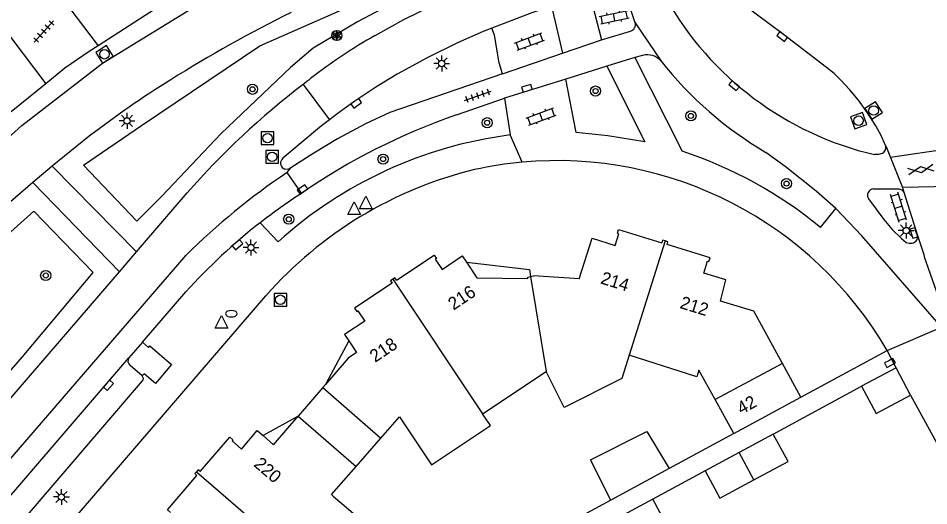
# Model space of a CAD drawing. Extents: x 124000 to 128010, y 398999 to 403000.
# Drawn here: x 127470.4 to 127542.2, y 400287.3 to 400325.7 of the extents above; entities that cross this region are included whole.
import ezdxf

# ---------------------------------------------------------------- set-up
doc = ezdxf.new("R2010")
doc.units = 0
for name, color, linetype in [('gg-afsc-erfafscheiding', 7, 'Continuous'), ('gg-afsc-hekwerk', 7, 'Continuous'), ('gg-anno-huisnummerreeks BGT', 7, 'Continuous'), ('gg-bbg-bijgebouw', 7, 'Continuous'), ('gg-bbg-gedigitaliseerde bebouwing', 7, 'Continuous'), ('gg-bbg-gedigitaliseerde bijgebouw', 7, 'Continuous'), ('gg-bbg-hoofdgebouw', 7, 'Continuous'), ('gg-bbg-luifel en loopbrug', 7, 'Continuous'), ('gg-bbg-tussenscheiding', 7, 'Continuous'), ('gg-knt-verharding', 7, 'Continuous'), ('gg-knt-verharding nz', 7, 'Continuous'), ('gt-grn-groengrens NZ', 7, 'Continuous'), ('gt-grn-weggrens', 7, 'Continuous'), ('gt-grn-weggrens revisie', 7, 'Continuous'), ('gt-symb-boom', 7, 'Continuous'), ('gt-symb-brandkraan', 7, 'Continuous'), ('gt-symb-gesloten verharding', 7, 'Continuous'), ('gt-symb-klinker verharding', 7, 'Continuous'), ('gt-symb-kolk', 7, 'Continuous'), ('gt-symb-lichtmast', 7, 'Continuous'), ('gt-symb-rioolschacht', 7, 'Continuous'), ('gt-symb-solitaire heester', 7, 'Continuous'), ('gt-symb-tegel verharding', 7, 'Continuous'), ('gt-symb-waterafsluiter', 7, 'Continuous')]:
    doc.layers.add(name, color=color, linetype=linetype)

# ---------------------------------------------------------------- blocks, each defined once
blk = doc.blocks.new('gt0-KOLK')
at = {"layer": 'gt-symb-kolk'}
blk.add_lwpolyline([(0, 0), (0.375, 0), (0.375, 0.4), (-0.375, 0.4), (-0.375, 0), (0, 0)], dxfattribs=at)
blk = doc.blocks.new('gt0-RS')
at = {"layer": 'gt-symb-rioolschacht'}
blk.add_lwpolyline([(-0.5, -0.5), (0.5, -0.5), (0.5, 0.5), (-0.5, 0.5)], close=True, dxfattribs=at)
blk.add_circle((0, 0), 0.375, dxfattribs=at)
blk = doc.blocks.new('gt0-GESVH1')
at = {"layer": 'gt-symb-gesloten verharding'}
for p, q in [((-0.992, -0.261), (0.008, 0.239)), ((0.008, -0.261), (-0.992, 0.239)), ((0.008, 0.239), (1.008, -0.261)), ((1.008, 0.239), (0.008, -0.261))]:
    blk.add_line(p, q, dxfattribs=at)
blk = doc.blocks.new('gt0-BOOM')
at = {"layer": 'gt-symb-boom'}
for radius in [0.4, 0.2]:
    blk.add_circle((0, 0), radius, dxfattribs=at)
blk = doc.blocks.new('gt0-LMAST')
at = {"layer": 'gt-symb-lichtmast'}
for p, q in [((-0.182, 0.173), (-0.447, 0.438)), ((-0.005, 0.246), (-0.005, 0.621)), ((0.172, 0.173), (0.437, 0.438)), ((-0.255, -0.004), (-0.63, -0.004)), ((-0.182, -0.181), (-0.447, -0.446)), ((-0.005, -0.254), (-0.005, -0.629)), ((0.437, -0.446), (0.172, -0.181)), ((0.245, -0.004), (0.62, -0.004))]:
    blk.add_line(p, q, dxfattribs=at)
blk.add_circle((-0.005, -0.004), 0.25, dxfattribs=at)
blk = doc.blocks.new('gt0-KL1')
at = {"layer": 'gt-symb-klinker verharding'}
for p, q in [((-1.15, 0.3), (1.15, 0.3)), ((-1, -0.3), (-1, 0.3)), ((-0.5, 0.3), (-0.5, 0.45)), ((0, -0.3), (0, 0.3)), ((0.5, 0.3), (0.5, 0.45)), ((1, -0.3), (1, 0.3)), ((-1.15, -0.3), (1.15, -0.3)), ((-0.5, -0.45), (-0.5, -0.3)), ((0.5, -0.45), (0.5, -0.3))]:
    blk.add_line(p, q, dxfattribs=at)
blk = doc.blocks.new('gt0-TEG1')
at = {"layer": 'gt-symb-tegel verharding'}
for p, q in [((-1.125, 0), (1.125, 0)), ((-0.9, -0.25), (-0.9, 0.25)), ((-0.45, -0.25), (-0.45, 0.25)), ((0, -0.25), (0, 0.25)), ((0.45, -0.25), (0.45, 0.25)), ((0.9, -0.25), (0.9, 0.25))]:
    blk.add_line(p, q, dxfattribs=at)
blk = doc.blocks.new('gt0-WAFSL')
at = {"layer": 'gt-symb-waterafsluiter'}
for p, q in [((-0.5, -0.333), (0, 0.667)), ((0, 0.667), (0.5, -0.333)), ((0.5, -0.333), (-0.5, -0.333))]:
    blk.add_line(p, q, dxfattribs=at)
blk = doc.blocks.new('gt0-SH')
at = {"layer": 'gt-symb-solitaire heester'}
blk.add_circle((0, 0), 0.4, dxfattribs=at)
for centre, start, end in [((-0.346, 0.2), 270, 30), ((-0.346, -0.2), 330, 90), ((0, 0.4), 210, 330), ((0.346, 0.2), 150, 270), ((0.346, -0.2), 90, 210), ((0, -0.4), 30, 150)]:
    blk.add_arc(centre, 0.4, start, end, dxfattribs=at)
blk = doc.blocks.new('gt0-BR')
at = {"layer": 'gt-symb-brandkraan'}
for centre, radius, start, end in [((-0.244, 0), 0.206, 107.56694, 252.43307), ((0.599, -2.664), 3, 106.89205, 107.56694), ((0, -0.691), 0.938, 73.10799, 106.89205), ((-0.599, -2.664), 3, 72.43309, 73.10799), ((0.244, 0), 0.206, 287.56695, 72.43309), ((0.599, 2.664), 3, 252.43307, 253.10797), ((0, 0.691), 0.938, 253.10797, 286.89206), ((-0.599, 2.664), 3, 286.89206, 287.56695)]:
    blk.add_arc(centre, radius, start, end, dxfattribs=at)

msp = doc.modelspace()

# ---------------------------------------------------------------- linework, layer by layer
at = {"layer": 'gg-afsc-erfafscheiding'}
for p, q in [((127529.912, 400292.908), (127536.871, 400296.687)), ((127526.813, 400292.956), (127521.693, 400290.19)), ((127524.543, 400290.009), (127520.416, 400287.78))]:
    msp.add_line(p, q, dxfattribs=at)
msp.add_lwpolyline([(127517.099, 400287.708), (127508.506, 400283.066), (127500.398, 400273.67)], dxfattribs=at)
at = {"layer": 'gg-afsc-hekwerk'}
msp.add_line((127540.745, 400295.98), (127546.3, 400285.796), dxfattribs=at)
at = {"layer": 'gg-bbg-bijgebouw'}
for p, q in [((127532.08, 400295.829), (127530.628, 400298.491)), ((127539.6, 400298.136), (127536.871, 400296.687)), ((127540.745, 400295.98), (127539.6, 400298.136)), ((127494.396, 400296.585), (127492.444, 400294.321)), ((127526.813, 400292.956), (127532.08, 400295.829))]:
    msp.add_line(p, q, dxfattribs=at)
msp.add_lwpolyline([(127536.871, 400296.687), (127538.016, 400294.531), (127540.745, 400295.98)], dxfattribs=at)
at = {"layer": 'gg-bbg-gedigitaliseerde bebouwing'}
msp.add_line((127506.995, 400294.5), (127512.002, 400297.841), dxfattribs=at)
for points in [[(127518.56, 400299.138), (127517.978, 400297.288), (127513.431, 400295.001), (127512.002, 400297.841)], [(127525.329, 400295.64), (127524.052, 400297.951), (127523.888, 400297.437), (127518.56, 400299.138)], [(127498.954, 400292.582), (127500.439, 400294.272), (127502.968, 400290.481), (127507.61, 400293.579), (127506.995, 400294.5)], [(127495.214, 400288.024), (127495.063, 400288.153), (127497.007, 400290.366)], [(127495.214, 400288.024), (127498.008, 400285.618), (127494.367, 400281.39), (127491.573, 400283.796)]]:
    msp.add_lwpolyline(points, dxfattribs=at)
at = {"layer": 'gg-bbg-gedigitaliseerde bijgebouw'}
for p, q in [((127526.813, 400292.956), (127525.329, 400295.64)), ((127529.912, 400292.908), (127527.228, 400291.459)), ((127497.007, 400290.366), (127498.954, 400292.582)), ((127527.228, 400291.459), (127524.543, 400290.009)), ((127520.416, 400287.78), (127517.731, 400286.329))]:
    msp.add_line(p, q, dxfattribs=at)
for points in [[(127528.392, 400289.303), (127531.076, 400290.752), (127529.912, 400292.908)], [(127524.543, 400290.009), (127525.708, 400287.853), (127528.392, 400289.303)], [(127518.891, 400284.182), (127521.573, 400285.638), (127520.416, 400287.78)]]:
    msp.add_lwpolyline(points, dxfattribs=at)
at = {"layer": 'gg-bbg-hoofdgebouw'}
for p, q in [((127510.772, 400305.329), (127510.999, 400305.378)), ((127514.617, 400305.148), (127510.999, 400305.378)), ((127494.592, 400296.812), (127494.396, 400296.585))]:
    msp.add_line(p, q, dxfattribs=at)
for points in [[(127514.617, 400305.148), (127515.618, 400308.366), (127517.435, 400307.777), (127517.725, 400308.713), (127517.619, 400308.746), (127517.714, 400309.052), (127521.114, 400307.998)], [(127521.391, 400308.143), (127521.179, 400308.208), (127521.114, 400307.998)], [(127521.535, 400307.868), (127521.6, 400308.078), (127521.391, 400308.143)], [(127530.628, 400298.491), (127528.387, 400302.6), (127525.758, 400303.401), (127526.164, 400305.072), (127524.445, 400305.605), (127524.735, 400306.541), (127524.84, 400306.508), (127524.935, 400306.814), (127521.535, 400307.868)], [(127500.202, 400305.055), (127503.165, 400307.029), (127503.342, 400306.763), (127503.251, 400306.703), (127503.795, 400305.887), (127505.381, 400306.97), (127505.714, 400306.471)], [(127505.714, 400306.471), (127506.539, 400305.234), (127510.564, 400305.183), (127510.562, 400305.283), (127510.772, 400305.329)], [(127499.851, 400304.821), (127496.888, 400302.847), (127497.066, 400302.58), (127497.158, 400302.641), (127497.701, 400301.826), (127496.104, 400300.755), (127496.439, 400300.257)], [(127499.905, 400305.121), (127499.729, 400305.004), (127499.851, 400304.821)], [(127500.202, 400305.055), (127500.08, 400305.238), (127499.905, 400305.121)], [(127496.439, 400300.257), (127497.057, 400299.339), (127496.401, 400298.909), (127494.592, 400296.812)], [(127489.676, 400292.798), (127490.505, 400292.072), (127492.444, 400294.321)], [(127484.729, 400289.961), (127487.059, 400292.666), (127487.301, 400292.457), (127487.229, 400292.374), (127487.972, 400291.734), (127489.225, 400293.193), (127489.676, 400292.798)], [(127484.429, 400289.952), (127484.297, 400289.799), (127484.464, 400289.655)], [(127484.729, 400289.961), (127484.562, 400290.105), (127484.429, 400289.952)], [(127482.376, 400286.741), (127482.134, 400286.95), (127484.464, 400289.655)]]:
    msp.add_lwpolyline(points, dxfattribs=at)
at = {"layer": 'gg-bbg-luifel en loopbrug'}
for p, q in [((127496.439, 400300.257), (127494.592, 400296.812)), ((127492.444, 400294.321), (127489.676, 400292.798)), ((127521.693, 400290.19), (127517.099, 400287.708))]:
    msp.add_line(p, q, dxfattribs=at)
for points in [[(127505.714, 400306.471), (127510.678, 400305.901), (127510.772, 400305.329)], [(127517.099, 400287.708), (127515.499, 400290.889), (127519.952, 400293.129), (127521.693, 400290.19)]]:
    msp.add_lwpolyline(points, dxfattribs=at)
at = {"layer": 'gg-bbg-tussenscheiding'}
for p, q in [((127521.391, 400308.143), (127518.56, 400299.138)), ((127499.905, 400305.121), (127506.995, 400294.5)), ((127510.772, 400305.329), (127512.002, 400297.841)), ((127530.628, 400298.491), (127525.329, 400295.64)), ((127494.396, 400296.585), (127498.954, 400292.582)), ((127492.444, 400294.321), (127497.007, 400290.366)), ((127528.392, 400289.303), (127527.228, 400291.459)), ((127484.429, 400289.952), (127491.573, 400283.796))]:
    msp.add_line(p, q, dxfattribs=at)
at = {"layer": 'gg-knt-verharding'}
for p, q in [((127519.031, 400325.329), (127518.15, 400328.002)), ((127515.464, 400327.44), (127516.379, 400323.991)), ((127481.208, 400326.433), (127476.681, 400323.527)), ((127512.412, 400326.652), (127513.295, 400322.934)), ((127516.379, 400323.991), (127518.659, 400324.685)), ((127513.295, 400322.934), (127516.379, 400323.991)), ((127508.567, 400321.314), (127513.295, 400322.934)), ((127518.998, 400322.587), (127516.78, 400321.904)), ((127519.611, 400322.756), (127518.998, 400322.587)), ((127518.998, 400322.587), (127522.737, 400315.218)), ((127516.78, 400321.904), (127513.558, 400320.896)), ((127513.558, 400320.896), (127508.709, 400319.401)), ((127472.536, 400320.532), (127469.805, 400318.315)), ((127504.923, 400318.072), (127508.709, 400319.401)), ((127508.709, 400319.401), (127509.165, 400316.493)), ((127475.968, 400316.389), (127473.052, 400314.039)), ((127538.771, 400315.67), (127538.787, 400315.629)), ((127538.787, 400315.629), (127539.153, 400314.707)), ((127539.153, 400314.707), (127540.091, 400312.342)), ((127473.052, 400314.039), (127471.519, 400312.752)), ((127473.052, 400314.039), (127479.71, 400307.285)), ((127491.574, 400313.535), (127491.872, 400313.89)), ((127492.714, 400311.894), (127491.574, 400313.535)), ((127478.357, 400305.714), (127471.519, 400312.752)), ((127540.091, 400312.342), (127540.129, 400312.246)), ((127540.129, 400312.246), (127540.214, 400311.976)), ((127479.71, 400307.285), (127483.701, 400311.919)), ((127540.214, 400311.976), (127541.293, 400308.564)), ((127533.631, 400309.212), (127534.851, 400310.685)), ((127490.873, 400308.072), (127489.458, 400309.579)), ((127478.357, 400305.714), (127479.71, 400307.285)), ((127541.824, 400306.877), (127543.712, 400301.527)), ((127425.592, 400244.447), (127478.357, 400305.714)), ((127480.158, 400300.162), (127483.588, 400304.128)), ((127430.367, 400234.666), (127489.905, 400303.823)), ((127480.158, 400300.162), (127479.098, 400298.936)), ((127532.08, 400295.829), (127538.903, 400299.495)), ((127467.677, 400285.661), (127479.098, 400298.936)), ((127480.142, 400297.502), (127479.204, 400298.31)), ((127469.727, 400284.928), (127480.176, 400297.102))]:
    msp.add_line(p, q, dxfattribs=at)
for points in [[(127498.526, 400324.338), (127500.782, 400325.591), (127503.096, 400326.733), (127505.391, 400327.75), (127507.718, 400328.69), (127509.557, 400329.383), (127511.42, 400330.009), (127513.203, 400330.526), (127515.005, 400330.969)], [(127512.412, 400326.652), (127510.882, 400326.133), (127507.729, 400324.92)], [(127538.771, 400315.67), (127538.421, 400316.452), (127538.01, 400317.203), (127537.346, 400318.244), (127536.626, 400319.247), (127535.962, 400320.054), (127535.251, 400320.82), (127534.705, 400321.342), (127534.122, 400321.822), (127530.73, 400324.413), (127527.336, 400326.933)], [(127507.729, 400324.92), (127507.046, 400324.657), (127505.006, 400323.76), (127502.611, 400322.561), (127500.262, 400321.275), (127498.569, 400320.252), (127496.919, 400319.161), (127495.591, 400318.206), (127494.919, 400317.685)], [(127508.567, 400321.314), (127508.303, 400322.176), (127507.936, 400324.351), (127507.729, 400324.92)], [(127476.681, 400323.527), (127475.956, 400323.062), (127474.042, 400321.754), (127472.536, 400320.532)], [(127516.78, 400321.904), (127519.793, 400315.953), (127516.862, 400316.431), (127514.361, 400316.692), (127513.558, 400320.896)], [(127508.567, 400321.314), (127499.688, 400318.272), (127497.765, 400317.377), (127495.541, 400316.194), (127493.691, 400315.066), (127491.872, 400313.89)], [(127494.919, 400317.685), (127494.299, 400317.204), (127491.242, 400314.654), (127491.157, 400314.567)], [(127534.851, 400310.685), (127533.301, 400312.065), (127530.862, 400314.001), (127529.331, 400315.124)], [(127538.491, 400315.027), (127538.206, 400314.942), (127537.908, 400314.942)], [(127491.872, 400313.89), (127491.644, 400313.781), (127491.391, 400313.798)], [(127471.519, 400312.752), (127469.18, 400310.729), (127466.674, 400308.419), (127464.26, 400306.012), (127417.356, 400251.604)], [(127537.819, 400312.251), (127539.814, 400312.252), (127540.045, 400312.159), (127540.214, 400311.976)], [(127537.42, 400311.448), (127538.633, 400309.824), (127539.295, 400309.052), (127540.015, 400308.335), (127540.404, 400308.03), (127540.631, 400307.971), (127540.865, 400307.975)], [(127543.181, 400301.33), (127536.907, 400308.551), (127534.851, 400310.685)], [(127541.293, 400308.564), (127541.792, 400307.076), (127541.824, 400306.877)], [(127480.158, 400300.162), (127480.646, 400299.74), (127480.757, 400299.868), (127482.464, 400298.392), (127481.195, 400296.897), (127480.29, 400297.674), (127480.142, 400297.502)]]:
    msp.add_lwpolyline(points, dxfattribs=at)
for centre, radius, start, end in [((127543.721, 400339.853), 25.58, 209.49683, 256.86597), ((127539.693, 400229.665), 107.684, 116.35375, 122.14904), ((127518.529, 400325.19), 0.521, 284.49293, 15.48219), ((127518.739, 400288.451), 41.188, 119.39005, 127.91744), ((127519.998, 400321.408), 1.402, 40.44964, 106.02177), ((127544.232, 400340.591), 29.507, 218.26521, 239.6679), ((127522.489, 400256.079), 76.167, 121.76453, 127.64525), ((127575.187, 400217.4), 131.931, 128.29479, 128.62645), ((127529.467, 400272.202), 60.597, 127.20054, 139.04785), ((127521.312, 400270.531), 50.287, 109.02101, 124.65965), ((127513.456, 400283.094), 33.673, 97.32143, 132.11797), ((127538.273, 400315.508), 0.528, 294.35429, 13.27954), ((127511.799, 400282.496), 34.502, 50.74555, 71.51744), ((127491.551, 400314.267), 0.495, 142.69679, 251.15231), ((127512.863, 400284.327), 30.145, 95.24115, 102.46896), ((127512.858, 400284.337), 30.135, 30.19951, 95.23409), ((127513.899, 400282.691), 31.974, 103.64964, 138.62862), ((127537.866, 400311.727), 0.526, 95.1585, 211.99716), ((127517.992, 400272.894), 46.475, 122.94926, 127.87602), ((127517.873, 400273.093), 46.245, 127.91179, 137.84901), ((127540.824, 400308.454), 0.481, 274.83342, 13.15812), ((127479.47, 400298.677), 0.453, 145.11003, 234.11133), ((127479.945, 400297.284), 0.294, 321.85788, 47.85905)]:
    msp.add_arc(centre, radius, start, end, dxfattribs=at)
at = {"layer": 'gg-knt-verharding nz'}
for p, q in [((127543.819, 400315.403), (127539.153, 400314.707)), ((127544.517, 400312.452), (127540.091, 400312.342)), ((127415.205, 400227.817), (127483.609, 400307.007))]:
    msp.add_line(p, q, dxfattribs=at)
msp.add_lwpolyline([(127402.909, 400240.086), (127451.037, 400296.34), (127457.232, 400303.494), (127467.577, 400314.481), (127470.642, 400317.228), (127477.028, 400322.147), (127491.971, 400331.345), (127498.729, 400335.002)], dxfattribs=at)
msp.add_arc((127521.614, 400268.76), 53.919, 123.85752, 134.81759, dxfattribs=at)
at = {"layer": 'gt-grn-groengrens NZ'}
for points in [[(127475.506, 400314.101), (127480.083, 400317.243), (127489.418, 400323.527), (127498.752, 400327.656), (127507.368, 400330.888), (127509.523, 400331.067), (127509.523, 400330.798), (127502.701, 400328.374), (127497.136, 400325.412), (127493.636, 400323.347), (127491.841, 400321.821), (127486.366, 400316.615), (127481.699, 400311.677), (127479.724, 400309.703), (127475.506, 400314.101)], [(127467.745, 400295.619), (127470.71, 400299.001), (127476.275, 400305.644), (127471.608, 400310.491), (127468.466, 400307.708), (127466.222, 400305.374), (127461.443, 400300.766)]]:
    msp.add_lwpolyline(points, dxfattribs=at)
at = {"layer": 'gt-grn-weggrens'}
for p, q in [((127472.93, 400328.458), (127476.681, 400323.527)), ((127468.861, 400325.363), (127472.536, 400320.532)), ((127519.031, 400325.329), (127521.065, 400322.318)), ((127510.109, 400314.346), (127509.165, 400316.493)), ((127538.903, 400299.495), (127543.181, 400301.33)), ((127539.6, 400298.136), (127538.903, 400299.495))]:
    msp.add_line(p, q, dxfattribs=at)
at = {"layer": 'gt-grn-weggrens revisie'}
msp.add_line((127492.83, 400320.469), (127494.919, 400317.685), dxfattribs=at)

# ---------------------------------------------------------------- block references
at = {"layer": 'gt-symb-boom'}
for p in [(127488.848, 400320.093), (127515.9, 400319.958), (127507.345, 400317.459), (127523.421, 400317.998), (127499.139, 400314.589), (127530.962, 400312.659), (127491.702, 400309.852), (127472.54, 400305.415)]:
    msp.add_blockref('gt0-BOOM', p, dxfattribs=at)
at = {"layer": 'gt-symb-brandkraan'}
msp.add_blockref('gt0-BR', (127487.176, 400302.403), dxfattribs=at)
at = {"layer": 'gt-symb-gesloten verharding', "rotation": -171.48906580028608}
msp.add_blockref('gt0-GESVH1', (127541.566, 400313.75), dxfattribs=at)
at = {"layer": 'gt-symb-klinker verharding'}
for p, rotation in [((127517.368, 400325.778), 11.826703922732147), ((127510.692, 400323.851), 20.301249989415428), ((127511.611, 400317.94), 20.30124998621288), ((127539.794, 400310.787), 107.27542027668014)]:
    msp.add_blockref('gt0-KL1', p, dxfattribs=dict(at, rotation=rotation))
at = {"layer": 'gt-symb-kolk'}
for p, rotation in [((127530.73, 400324.413), 142.63461330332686), ((127526.953, 400320.537), 139.340935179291), ((127510.539, 400319.983), 16.803548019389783), ((127496.912, 400319.156), -144.63116979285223), ((127492.905, 400312.031), 34.8981235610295), ((127541.184, 400308.83), 108.36604386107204), ((127487.528, 400307.99), -138.9689381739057), ((127539.022, 400298.701), -151.7708495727), ((127477.338, 400296.891), -130.70458695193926)]:
    msp.add_blockref('gt0-KOLK', p, dxfattribs=dict(at, rotation=rotation))
at = {"layer": 'gt-symb-lichtmast'}
for p in [(127503.769, 400322.131), (127478.958, 400317.605), (127540.403, 400308.96), (127488.728, 400307.62), (127473.781, 400287.963)]:
    msp.add_blockref('gt0-LMAST', p, dxfattribs=at)
at = {"layer": 'gt-symb-rioolschacht'}
for p, rotation in [((127477.171, 400322.855), 122.67327747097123), ((127537.829, 400318.419), 32.62468044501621), ((127536.641, 400317.617), 20.065841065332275)]:
    msp.add_blockref('gt0-RS', p, dxfattribs=dict(at, rotation=rotation))
for p in [(127490.034, 400316.245), (127490.392, 400314.769), (127491.041, 400303.504)]:
    msp.add_blockref('gt0-RS', p, dxfattribs=at)
at = {"layer": 'gt-symb-solitaire heester'}
msp.add_blockref('gt0-SH', (127495.491, 400324.333), dxfattribs=at)
at = {"layer": 'gt-symb-tegel verharding'}
for p, rotation in [((127472.39, 400324.648), 48.00000872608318), ((127506.613, 400319.576), 19.39552832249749)]:
    msp.add_blockref('gt0-TEG1', p, dxfattribs=dict(at, rotation=rotation))
at = {"layer": 'gt-symb-waterafsluiter'}
for p in [(127497.771, 400311.009), (127496.853, 400310.549), (127486.389, 400301.592)]:
    msp.add_blockref('gt0-WAFSL', p, dxfattribs=at)

# ---------------------------------------------------------------- texts
at = {"layer": 'gg-anno-huisnummerreeks BGT'}
for s, rotation, p in [('214', 342.8, (127516.227, 400304.801)), ('216', 33.7, (127504.692, 400302.639)), ('212', 342.8, (127522.484, 400302.862)), ('218', 33.7, (127498.513, 400298.522)), ('42', 28.6, (127527.399, 400294.434)), ('220', 319.3, (127488.88, 400290.437))]:
    msp.add_text(s, height=1, rotation=rotation, dxfattribs=at).set_placement(p)

doc.saveas('drawing.dxf')
